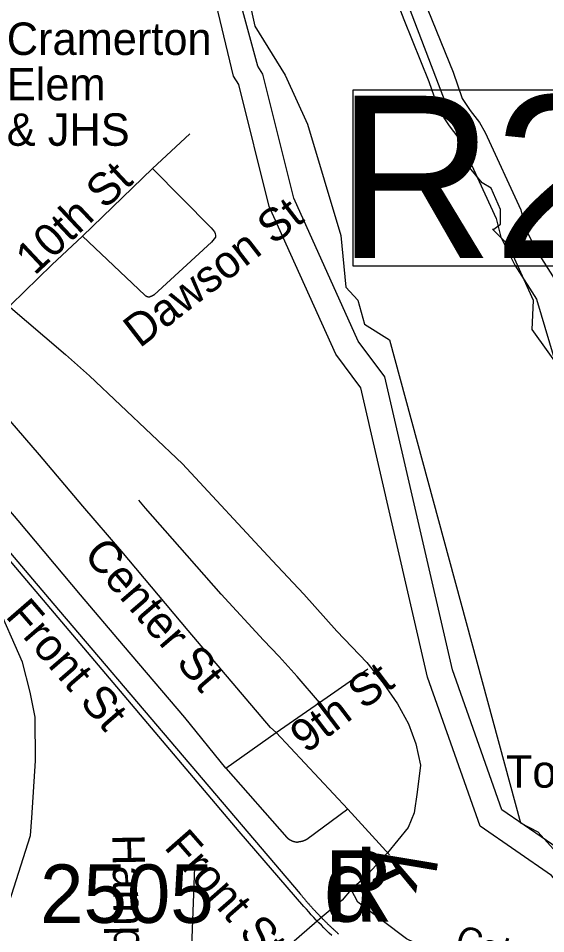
# Model space of a CAD drawing. Extents: x 1268485 to 1426702, y 514839 to 616766.
# Drawn here: x 1380513 to 1381847, y 546846 to 549160 of the extents above; entities that cross this region are included whole.
import ezdxf

# ---------------------------------------------------------------- set-up
doc = ezdxf.new("R2010")
doc.units = 0
for name, color, linetype in [('Old_Level_10', 7, 'Continuous'), ('Old_Level_11', 7, 'Continuous'), ('Old_Level_22', 7, 'Continuous'), ('Old_Level_31', 7, 'Continuous'), ('Old_Level_32', 7, 'Continuous'), ('Old_Level_35', 7, 'Continuous'), ('Old_Level_44', 7, 'Continuous'), ('Old_Level_50', 7, 'Continuous'), ('Old_Level_58', 7, 'Continuous'), ('Old_Level_60', 7, 'Continuous'), ('Old_Level_61', 7, 'Continuous'), ('Old_Level_8', 7, 'Continuous'), ('Old_Level_9', 7, 'Continuous')]:
    doc.layers.add(name, color=color, linetype=linetype)

msp = doc.modelspace()

# ---------------------------------------------------------------- linework, layer by layer
at = {"layer": 'Old_Level_31'}
msp.add_line((1381280.958, 546889.289), (1381280.958, 546889.289), dxfattribs=at)
msp.add_lwpolyline([(1381359.342, 548979.464), (1382647.169, 548979.464), (1382647.169, 548533.131), (1381359.342, 548533.131), (1381359.342, 548979.464)], dxfattribs=at)
at = {"layer": 'Old_Level_32'}
for points in [[(1380481.288, 548439.101), (1380631.837, 548309.78), (1380693.043, 548256.521), (1380928.073, 548033.749), (1381154.964, 547789.374), (1381234.925, 547704.037), (1381317.886, 547610.943), (1381393.849, 547531.424), (1381435.829, 547479.058), (1381471.811, 547426.692), (1381499.798, 547376.265), (1381517.789, 547325.839), (1381529.783, 547271.533), (1381521.787, 547203.652), (1381513.791, 547151.286), (1381498.798, 547114.435), (1381446.823, 547050.433), (1381388.428, 546986.673), (1381354.867, 546957.338)], [(1380636.618, 546348.768), (1380550.075, 546439.202), (1380489.561, 546523.476), (1380466.444, 546550.695), (1380449.408, 546583.894), (1380441.65, 546615.498), (1380440.684, 546654.402), (1380442.236, 546731.151), (1380458.875, 546831.907), (1380543.092, 547093.832), (1380547.163, 547138.418), (1380556.473, 547282.888), (1380555.281, 547392.683), (1380542.615, 547456.055), (1380523.617, 547532.103), (1380453.955, 547687.366), (1380274.659, 547932.061), (1380183.112, 548065.996), (1380139.666, 548123.182)], [(1383160.923, 547241.887), (1383059.608, 547082.779), (1383011.833, 547008.813), (1382977.029, 546969.696), (1382921.863, 546925.64), (1382852.234, 546891.863), (1382677.405, 546812.56), (1382500.305, 546725.914), (1382347.423, 546661.296), (1382271.739, 546637.799), (1382208.165, 546626.05), (1382171.08, 546620.177), (1382116.587, 546621.645), (1382056.041, 546623.114), (1381992.466, 546633.394), (1381910.727, 546653.954), (1381803.257, 546690.668), (1381669.716, 546753.692), (1381584.757, 546789.573), (1381494.8, 546832.241), (1381371.359, 546925.337), (1381354.867, 546957.338)], [(1381354.867, 546957.338), (1381331.378, 546930.185), (1381281.314, 546888.041), (1381210.437, 546826.422), (1381044.042, 546677.66), (1380943.982, 546587.631), (1380782.045, 546427.162), (1380689.841, 546375.397), (1380636.618, 546348.768)]]:
    msp.add_lwpolyline(points, dxfattribs=at)
at = {"layer": 'Old_Level_35'}
for p, q in [((1380852.205, 548780.891), (1380946.529, 548868.5)), ((1380674.835, 548609.212), (1380852.205, 548780.891)), ((1380674.835, 548609.212), (1380832.52, 548460.241)), ((1381274.715, 547430.521), (1381396.926, 547514.9)), ((1381165.115, 547354.241), (1381274.715, 547430.521)), ((1381037.265, 547263.916), (1381165.115, 547354.241)), ((1381346.381, 547160.621), (1381165.115, 547354.241)), ((1381037.265, 547263.916), (1381191.771, 547088.853)), ((1381346.381, 547160.621), (1381242.214, 547083.829)), ((1381451.265, 547045.382), (1381346.381, 547160.621))]:
    msp.add_line(p, q, dxfattribs=at)
for points in [[(1380852.205, 548780.891), (1381000.253, 548630.127), (1381008.762, 548619.925), (1381010.71, 548615.876), (1381011.326, 548611.262)], [(1380475.217, 548423.332), (1380493.672, 548435.994), (1380597.325, 548536.828), (1380674.835, 548609.212)], [(1381011.326, 548611.262), (1381011.121, 548606.854), (1381008.352, 548602.291), (1381000.97, 548594.448), (1380856.511, 548461.112)], [(1380832.52, 548460.241), (1380832.623, 548460.139), (1380832.623, 548460.087), (1380832.725, 548459.985), (1380832.828, 548459.882), (1380833.033, 548459.831), (1380833.135, 548459.677), (1380833.238, 548459.626), (1380833.34, 548459.575), (1380833.545, 548459.421), (1380833.648, 548459.369), (1380833.75, 548459.319), (1380833.853, 548459.164), (1380833.853, 548459.114), (1380833.956, 548459.062), (1380834.161, 548459.011), (1380834.263, 548458.857), (1380834.366, 548458.806), (1380834.468, 548458.754), (1380834.673, 548458.703), (1380834.776, 548458.601), (1380834.878, 548458.498), (1380834.981, 548458.447), (1380835.083, 548458.396), (1380835.288, 548458.293), (1380835.391, 548458.242), (1380835.493, 548458.191), (1380835.596, 548458.139), (1380835.801, 548458.088), (1380835.904, 548457.986), (1380836.006, 548457.934), (1380836.109, 548457.832), (1380836.211, 548457.729), (1380836.416, 548457.678), (1380836.519, 548457.627), (1380836.621, 548457.627), (1380836.724, 548457.576), (1380836.826, 548457.524), (1380837.031, 548457.421), (1380837.134, 548457.371), (1380837.236, 548457.319), (1380837.339, 548457.268), (1380837.544, 548457.166), (1380837.646, 548457.114), (1380837.749, 548457.063), (1380837.852, 548457.063), (1380837.954, 548457.011), (1380838.159, 548456.961), (1380838.364, 548456.858), (1380838.467, 548456.806), (1380838.672, 548456.806), (1380838.774, 548456.755), (1380838.877, 548456.704), (1380838.979, 548456.704), (1380839.082, 548456.601), (1380839.287, 548456.55), (1380839.389, 548456.55), (1380839.492, 548456.499), (1380839.594, 548456.448), (1380839.8, 548456.448), (1380839.902, 548456.396), (1380840.107, 548456.396), (1380840.21, 548456.294), (1380840.415, 548456.243), (1380840.517, 548456.243), (1380840.62, 548456.191), (1380840.722, 548456.191), (1380840.825, 548456.14), (1380841.03, 548456.14), (1380841.132, 548456.14), (1380841.235, 548456.089), (1380841.542, 548456.089), (1380841.645, 548455.986), (1380841.748, 548455.986), (1380841.85, 548455.986), (1380841.953, 548455.935), (1380842.158, 548455.935), (1380842.26, 548455.935), (1380842.363, 548455.884), (1380842.465, 548455.884), (1380842.773, 548455.884), (1380842.875, 548455.884), (1380842.978, 548455.833), (1380843.08, 548455.833), (1380843.285, 548455.833), (1380843.388, 548455.833), (1380843.49, 548455.73), (1380843.593, 548455.73), (1380843.901, 548455.73), (1380844.003, 548455.73), (1380844.106, 548455.73), (1380844.208, 548455.73), (1380844.413, 548455.73), (1380844.516, 548455.73), (1380844.618, 548455.73), (1380844.721, 548455.73), (1380845.028, 548455.73), (1380845.131, 548455.73), (1380845.233, 548455.73), (1380845.336, 548455.73)], [(1380856.511, 548461.112), (1380856.409, 548461.062), (1380856.204, 548461.01), (1380856.101, 548460.959), (1380856.101, 548460.856), (1380855.999, 548460.754), (1380855.896, 548460.702), (1380855.794, 548460.651), (1380855.589, 548460.549), (1380855.486, 548460.497), (1380855.486, 548460.446), (1380855.383, 548460.395), (1380855.281, 548460.292), (1380855.076, 548460.19), (1380854.973, 548460.139), (1380854.871, 548460.087), (1380854.871, 548459.985), (1380854.768, 548459.934), (1380854.666, 548459.882), (1380854.461, 548459.831), (1380854.358, 548459.729), (1380854.256, 548459.677), (1380854.153, 548459.626), (1380854.153, 548459.575), (1380854.051, 548459.524), (1380853.846, 548459.421), (1380853.743, 548459.369), (1380853.641, 548459.319), (1380853.538, 548459.267), (1380853.333, 548459.164), (1380853.333, 548459.114), (1380853.23, 548459.062), (1380853.128, 548459.011), (1380853.025, 548458.959), (1380852.923, 548458.857), (1380852.718, 548458.806), (1380852.615, 548458.754), (1380852.513, 548458.703), (1380852.513, 548458.601), (1380852.41, 548458.549), (1380852.205, 548458.498), (1380852.103, 548458.447), (1380852, 548458.396), (1380851.898, 548458.293), (1380851.795, 548458.242), (1380851.59, 548458.191), (1380851.487, 548458.139), (1380851.487, 548458.139), (1380851.385, 548458.088), (1380851.282, 548457.986), (1380851.077, 548457.934), (1380850.975, 548457.883), (1380850.872, 548457.832), (1380850.77, 548457.729), (1380850.667, 548457.678), (1380850.462, 548457.678), (1380850.36, 548457.627), (1380850.257, 548457.576), (1380850.257, 548457.524), (1380850.155, 548457.421), (1380849.95, 548457.371), (1380849.847, 548457.371), (1380849.745, 548457.319), (1380849.642, 548457.268), (1380849.539, 548457.166), (1380849.334, 548457.114), (1380849.232, 548457.114), (1380849.129, 548457.063), (1380849.027, 548457.011), (1380848.924, 548456.961), (1380848.719, 548456.961), (1380848.719, 548456.858), (1380848.617, 548456.806), (1380848.514, 548456.755), (1380848.412, 548456.755), (1380848.207, 548456.704), (1380848.104, 548456.601), (1380848.002, 548456.601), (1380847.899, 548456.55), (1380847.797, 548456.499), (1380847.591, 548456.499), (1380847.489, 548456.448), (1380847.386, 548456.396), (1380847.284, 548456.396), (1380847.079, 548456.294), (1380846.976, 548456.243), (1380846.874, 548456.243), (1380846.771, 548456.191), (1380846.771, 548456.14), (1380846.669, 548456.14), (1380846.464, 548456.089), (1380846.361, 548455.986), (1380846.259, 548455.986), (1380846.156, 548455.935), (1380845.951, 548455.935), (1380845.849, 548455.884), (1380845.746, 548455.833), (1380845.643, 548455.833), (1380845.541, 548455.73), (1380845.336, 548455.73)], [(1381165.115, 547354.241), (1381150.658, 547367.211), (1380942.018, 547612.454), (1380774.49, 547812.379), (1380675.963, 547926.491), (1380566.465, 548056.186), (1380492.339, 548142.308), (1380355.774, 548304.453)], [(1380779.002, 547574.314), (1380670.016, 547702.83), (1380512.536, 547890.452), (1380259.605, 548187.368), (1380246.789, 548201.209)], [(1381274.715, 547430.521), (1381217.608, 547496.291), (1381172.599, 547546.375), (1381132.614, 547587.488), (1381025.884, 547704.265), (1380921.513, 547823.195), (1380834.263, 547921.57), (1380817.039, 547941.613)], [(1381037.265, 547263.916), (1380933.611, 547392.125), (1380779.002, 547574.314)], [(1381191.771, 547088.853), (1381191.976, 547088.699), (1381192.284, 547088.494), (1381192.489, 547088.289), (1381192.797, 547088.084), (1381193.002, 547087.879), (1381193.104, 547087.674), (1381193.412, 547087.52), (1381193.617, 547087.315), (1381193.924, 547087.11), (1381194.13, 547086.956), (1381194.335, 547086.751), (1381194.642, 547086.546), (1381194.847, 547086.392), (1381194.95, 547086.187), (1381195.257, 547085.982), (1381195.462, 547085.828), (1381195.77, 547085.623), (1381195.975, 547085.418), (1381196.283, 547085.265), (1381196.488, 547085.11), (1381196.795, 547084.957), (1381197, 547084.752), (1381197.205, 547084.547), (1381197.513, 547084.444), (1381197.718, 547084.239), (1381198.025, 547084.085), (1381198.231, 547083.932), (1381198.538, 547083.727), (1381198.743, 547083.624), (1381199.153, 547083.419), (1381199.358, 547083.317), (1381199.666, 547083.112), (1381199.871, 547083.009), (1381200.076, 547082.804), (1381200.384, 547082.701), (1381200.589, 547082.547), (1381200.896, 547082.394), (1381201.101, 547082.24), (1381201.511, 547082.137), (1381201.716, 547081.984), (1381202.024, 547081.83), (1381202.229, 547081.676), (1381202.537, 547081.574), (1381202.742, 547081.419), (1381203.152, 547081.317), (1381203.357, 547081.164), (1381203.664, 547081.061), (1381203.869, 547080.959), (1381204.075, 547080.804), (1381204.485, 547080.702), (1381204.792, 547080.548), (1381204.997, 547080.446), (1381205.202, 547080.292), (1381205.612, 547080.241), (1381205.92, 547080.138), (1381206.125, 547079.984), (1381206.33, 547079.882), (1381206.74, 547079.831), (1381207.048, 547079.677), (1381207.253, 547079.574), (1381207.663, 547079.523), (1381207.868, 547079.369), (1381208.176, 547079.318), (1381208.381, 547079.164), (1381208.791, 547079.113), (1381208.996, 547079.011), (1381209.201, 547078.959), (1381209.611, 547078.805), (1381209.919, 547078.754), (1381210.124, 547078.703), (1381210.534, 547078.6), (1381210.739, 547078.498), (1381211.046, 547078.446), (1381211.354, 547078.395), (1381211.661, 547078.293), (1381211.969, 547078.241), (1381212.277, 547078.19), (1381212.482, 547078.139), (1381212.892, 547078.088), (1381213.097, 547077.985), (1381213.404, 547077.934), (1381213.712, 547077.883), (1381214.02, 547077.831), (1381214.327, 547077.729), (1381214.635, 547077.678), (1381214.84, 547077.626), (1381215.25, 547077.626), (1381215.455, 547077.575), (1381215.865, 547077.523), (1381216.173, 547077.523), (1381216.378, 547077.421), (1381216.788, 547077.37), (1381216.993, 547077.37), (1381217.403, 547077.318), (1381217.608, 547077.318), (1381217.916, 547077.268), (1381218.223, 547077.268), (1381218.531, 547077.165), (1381218.838, 547077.165)], [(1381242.214, 547083.829), (1381242.009, 547083.675), (1381241.702, 547083.573), (1381241.599, 547083.419), (1381241.394, 547083.317), (1381241.086, 547083.162), (1381240.881, 547083.112), (1381240.779, 547083.009), (1381240.471, 547082.855), (1381240.266, 547082.752), (1381239.959, 547082.65), (1381239.856, 547082.547), (1381239.651, 547082.445), (1381239.343, 547082.291), (1381239.138, 547082.189), (1381238.831, 547082.137), (1381238.728, 547081.984), (1381238.523, 547081.881), (1381238.216, 547081.83), (1381238.011, 547081.676), (1381237.703, 547081.625), (1381237.601, 547081.522), (1381237.395, 547081.419), (1381237.088, 547081.317), (1381236.883, 547081.164), (1381236.575, 547081.112), (1381236.37, 547081.009), (1381236.268, 547080.959), (1381235.96, 547080.804), (1381235.755, 547080.753), (1381235.55, 547080.702), (1381235.242, 547080.548), (1381235.037, 547080.497), (1381234.73, 547080.394), (1381234.627, 547080.292), (1381234.422, 547080.241), (1381234.115, 547080.138), (1381233.91, 547080.087), (1381233.602, 547079.984), (1381233.397, 547079.933), (1381233.089, 547079.831), (1381232.884, 547079.728), (1381232.782, 547079.677), (1381232.474, 547079.626), (1381232.269, 547079.523), (1381231.962, 547079.421), (1381231.757, 547079.369), (1381231.552, 547079.318), (1381231.244, 547079.266), (1381231.039, 547079.164), (1381230.731, 547079.113), (1381230.526, 547079.061), (1381230.424, 547079.011), (1381230.116, 547078.959), (1381229.911, 547078.856), (1381229.604, 547078.805), (1381229.398, 547078.754), (1381229.091, 547078.703), (1381228.886, 547078.6), (1381228.578, 547078.549), (1381228.373, 547078.498), (1381228.168, 547078.446), (1381227.861, 547078.395), (1381227.656, 547078.293), (1381227.348, 547078.293), (1381227.143, 547078.241), (1381227.04, 547078.19), (1381226.733, 547078.139), (1381226.528, 547078.088), (1381226.22, 547078.088), (1381226.015, 547077.985), (1381225.708, 547077.934), (1381225.502, 547077.934), (1381225.297, 547077.883), (1381224.99, 547077.831), (1381224.785, 547077.831), (1381224.477, 547077.729), (1381224.272, 547077.678), (1381223.965, 547077.678), (1381223.76, 547077.626), (1381223.452, 547077.626), (1381223.247, 547077.575), (1381223.042, 547077.575), (1381222.734, 547077.523), (1381222.529, 547077.523), (1381222.222, 547077.421), (1381222.017, 547077.421), (1381221.709, 547077.421), (1381221.504, 547077.37), (1381221.299, 547077.37), (1381220.991, 547077.318), (1381220.786, 547077.318), (1381220.479, 547077.318), (1381220.376, 547077.268), (1381220.171, 547077.268), (1381219.864, 547077.268), (1381219.658, 547077.268), (1381219.351, 547077.165), (1381219.146, 547077.165), (1381218.838, 547077.165)], [(1380963.753, 546583.04), (1380943.966, 546609.697), (1380958.73, 547013.804)]]:
    msp.add_lwpolyline(points, dxfattribs=at)
at = {"layer": 'Old_Level_44'}
for points in [[(1379422.172, 549074.936), (1379541.615, 548930.374), (1379683.921, 548762.641), (1379890.101, 548518.732), (1380600.094, 547681.607), (1381225.605, 546946.085)], [(1381235.14, 546914.302), (1381070.893, 547103.565), (1380761.777, 547469.993), (1380338.55, 547968.885), (1380018.156, 548346.95), (1379659.725, 548768.025), (1379519.674, 548935.295)], [(1381225.605, 546946.085), (1381226.63, 546944.957), (1381227.656, 546943.727), (1381228.476, 546942.651), (1381229.501, 546941.421), (1381230.526, 546940.293), (1381231.346, 546939.113), (1381232.372, 546937.986), (1381233.397, 546936.807), (1381234.422, 546935.679), (1381235.242, 546934.551), (1381236.268, 546933.372), (1381237.293, 546932.244), (1381238.216, 546931.116), (1381239.241, 546929.938), (1381240.266, 546928.81), (1381241.086, 546927.682), (1381242.112, 546926.554), (1381243.137, 546925.426), (1381244.162, 546924.247), (1381245.085, 546923.119), (1381246.11, 546921.991), (1381247.135, 546920.864), (1381248.161, 546919.736), (1381249.083, 546918.608), (1381250.109, 546917.48), (1381251.134, 546916.353), (1381252.159, 546915.276), (1381253.082, 546914.149), (1381254.107, 546913.072), (1381255.133, 546911.944), (1381256.158, 546910.816), (1381257.08, 546909.688), (1381258.106, 546908.561), (1381259.131, 546907.484), (1381260.259, 546906.357), (1381261.284, 546905.229), (1381262.207, 546904.204), (1381263.232, 546903.076), (1381264.257, 546901.948), (1381265.385, 546900.871), (1381266.41, 546899.743), (1381267.333, 546898.667), (1381268.358, 546897.539), (1381269.486, 546896.514), (1381270.511, 546895.386), (1381271.537, 546894.309), (1381272.459, 546893.233), (1381273.587, 546892.106), (1381274.612, 546891.08), (1381275.74, 546890.003), (1381276.765, 546888.876), (1381277.791, 546887.799), (1381278.919, 546886.774), (1381279.841, 546885.697), (1381280.969, 546884.569), (1381281.994, 546883.493), (1381283.02, 546882.416), (1381284.147, 546881.391), (1381285.173, 546880.315), (1381286.3, 546879.238), (1381287.223, 546878.213), (1381288.351, 546877.137), (1381289.479, 546876.06), (1381290.504, 546874.984), (1381291.632, 546873.958), (1381292.657, 546872.933), (1381293.785, 546871.856), (1381294.708, 546870.831), (1381295.835, 546869.755), (1381296.963, 546868.678), (1381297.988, 546867.704), (1381299.116, 546866.627), (1381300.244, 546865.551), (1381301.269, 546864.577), (1381302.397, 546863.501), (1381303.525, 546862.476), (1381304.653, 546861.45), (1381305.575, 546860.373), (1381306.703, 546859.4), (1381307.831, 546858.374), (1381308.959, 546857.298), (1381309.984, 546856.324), (1381311.112, 546855.247), (1381312.24, 546854.273), (1381313.367, 546853.248), (1381314.495, 546852.171), (1381315.623, 546851.198), (1381316.751, 546850.172), (1381317.878, 546849.198), (1381318.904, 546848.173), (1381320.031, 546847.147), (1381321.159, 546846.122), (1381322.287, 546845.149)], [(1381305.473, 546840.74), (1381298.911, 546847.199), (1381292.247, 546853.709), (1381285.583, 546860.168), (1381279.124, 546866.73), (1381272.767, 546873.446), (1381266.205, 546880.11), (1381259.951, 546886.877), (1381253.595, 546893.643), (1381247.341, 546900.513), (1381241.291, 546907.382), (1381235.14, 546914.302)]]:
    msp.add_lwpolyline(points, dxfattribs=at)
at = {"layer": 'Old_Level_50'}
msp.add_line((1381280.958, 546889.289), (1381280.958, 546889.289), dxfattribs=at)
at = {"layer": 'Old_Level_58'}
for points in [[(1383131.625, 547103.42), (1383022.89, 547131.132), (1382670.329, 547149.834), (1382466.343, 547109.676), (1382396.119, 547052.786), (1382275.734, 546989.203), (1382248.982, 546915.581), (1382182.102, 546865.383), (1382128.597, 546851.997), (1382026.716, 546867.729), (1381927.11, 546917.209), (1381860.913, 546992.97), (1381680.643, 547117.099), (1381547.926, 547494.123), (1381379.255, 548225.686), (1381315.642, 548310.627), (1381146.925, 548684.184), (1381070.313, 548992.903), (1381057.252, 549013.822), (1381003.611, 549236.576)], [(1383131.625, 547103.42), (1383022.89, 547131.132), (1382670.329, 547149.834), (1382466.343, 547109.676), (1382396.119, 547052.786), (1382275.734, 546989.203), (1382248.982, 546915.581), (1382182.102, 546865.383), (1382128.597, 546851.997), (1382026.716, 546867.729), (1381927.11, 546917.209), (1381860.913, 546992.97), (1381680.643, 547117.099), (1381547.926, 547494.123), (1381379.255, 548225.686), (1381315.642, 548310.627), (1381146.925, 548684.184), (1381070.313, 548992.903), (1381057.252, 549013.822), (1381003.611, 549236.576)], [(1381548.693, 549181.304), (1381612.229, 549024.02), (1381635.638, 548957.09), (1381655.702, 548926.972), (1381679.11, 548896.854), (1381693.841, 548871.832), (1381783.757, 548675.546), (1381794.727, 548629.358), (1381825.587, 548568.816), (1381883.72, 548477.414)], [(1381548.693, 549181.304), (1381612.229, 549024.02), (1381635.638, 548957.09), (1381655.702, 548926.972), (1381679.11, 548896.854), (1381693.841, 548871.832), (1381783.757, 548675.546), (1381794.727, 548629.358), (1381825.587, 548568.816), (1381883.72, 548477.414)]]:
    msp.add_lwpolyline(points, dxfattribs=at)
at = {"layer": 'Old_Level_60'}
for points in [[(1381889.427, 548266.003), (1381812.515, 548373.09), (1381815.859, 548446.712), (1381752.5, 548586.572), (1381712.372, 548626.731), (1381715.716, 548626.731), (1381732.436, 548640.116), (1381732.436, 548676.927), (1381709.028, 548730.47), (1381685.62, 548743.857), (1381642.148, 548797.4), (1381628.772, 548854.29), (1381438.359, 549354.149)], [(1381083.892, 549263.795), (1381110.645, 549139.975), (1381187.557, 549016.156), (1381244.405, 548892.336), (1381328.006, 548611.233), (1381341.382, 548480.72), (1381371.478, 548447.255), (1381388.198, 548387.019), (1381451.735, 548346.861), (1381782.937, 547126.209), (1381826.409, 547102.783), (1381866.537, 547059.28)]]:
    msp.add_lwpolyline(points, dxfattribs=at)
at = {"layer": 'Old_Level_61'}
for points in [[(1381425.495, 549320.907), (1381487.595, 549157.366), (1381550.805, 549000.887), (1381576.435, 548927.607), (1381602.422, 548888.598), (1381624.709, 548859.923), (1381635.589, 548841.443), (1381721.409, 548654.095), (1381732.701, 548606.554), (1381768.545, 548536.236), (1381823.457, 548449.897), (1381877.53, 548268.85)], [(1383249.842, 547141.005), (1383032.826, 547196.314), (1382665.659, 547215.791), (1382437.692, 547170.912), (1382359.801, 547107.81), (1382222.708, 547035.402), (1382193.978, 546956.34), (1382153.316, 546925.82), (1382125.52, 546918.866), (1382046.79, 546931.024), (1381967.958, 546970.184), (1381904.907, 547042.344), (1381735.446, 547159.031), (1381611.039, 547512.445), (1381440.081, 548253.929), (1381372.479, 548344.197), (1381209.176, 548705.767), (1381131.489, 549018.82), (1381118.551, 549039.54), (1381068.249, 549225.287)]]:
    msp.add_lwpolyline(points, dxfattribs=at)

# ---------------------------------------------------------------- texts
at = {"layer": 'Old_Level_10'}
for s, rotation, p in [('10th St', 43.235831, (1380553.737, 548508.073)), ('Dawson St', 37.647856, (1380819.632, 548324.895)), ('Center St', 310.691286, (1380674.771, 547802.534)), ('Front St', 310.934989, (1380477.679, 547647.722)), ('9th St', 37.241819, (1381240.686, 547299.393)), ('Front St', 311.238086, (1380878.985, 547063.317)), ('Hampton Ct', 270.988814, (1380750.118, 547096.528))]:
    msp.add_text(s, height=82.0208, rotation=rotation, dxfattribs=at).set_placement(p)
at = {"layer": 'Old_Level_11'}
msp.add_text('Cobb Rd.', height=65.6167, rotation=341.138722, dxfattribs=at).set_placement((1381613.117, 546808.198))
at = {"layer": 'Old_Level_22'}
for s, p in [('Cramerton', (1380483.43, 549067.592)), ('Elem', (1380483.43, 548952.763)), ('& JHS', (1380483.43, 548837.933)), ('Town Hall', (1381745.855, 547214.919))]:
    msp.add_text(s, height=82.0208, dxfattribs=at).set_placement(p)
msp.add_text('k', height=147.637, rotation=260.466942, dxfattribs=at).set_placement((1381422.694, 547061.476))
at = {"layer": 'Old_Level_31'}
msp.add_text('R299', height=410.1042, dxfattribs=at).set_placement((1381318.527, 548554.233))
at = {"layer": 'Old_Level_8'}
msp.add_text('2505', height=147.6375, dxfattribs=at).set_placement((1380567.74, 546872.926))
at = {"layer": 'Old_Level_9'}
for s, p in [('d', (1381284.958, 546875.866)), ('R', (1381285.894, 546875.866))]:
    msp.add_text(s, height=180.446, dxfattribs=at).set_placement(p)

doc.saveas('drawing.dxf')
